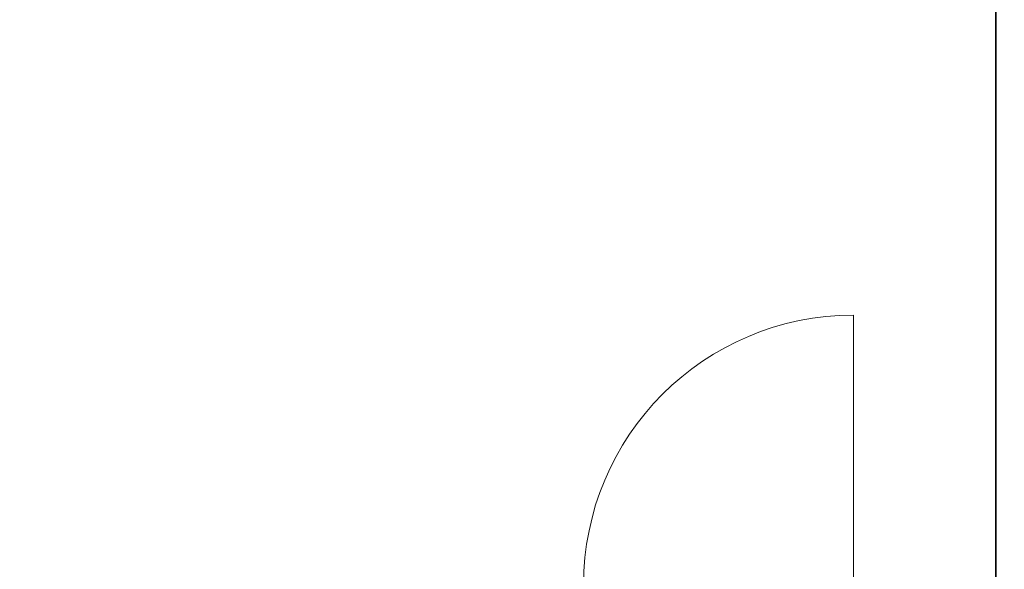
# Model space of a CAD drawing. Header units: inches. Extents: x 15 to 546804, y -66 to 267312.
# Tile 435 of 478: x 447160 to 450293, y 142960 to 144710. Entities that reach past the tile are written whole.
import ezdxf

# ---------------------------------------------------------------- set-up
doc = ezdxf.new("R2010")
doc.units = ezdxf.units.IN
doc.header["$MEASUREMENT"] = 0

msp = doc.modelspace()

# ---------------------------------------------------------------- linework, layer by layer
at = {"color": 7, "lineweight": 20}
for p, q in [((450265.1, 140365.7, 300), (450267.1, 156655.7, 300)), ((450267.1, 156655.7, 3000), (450265.1, 140365.7, 3000)), ((450267.1, 141465.7, 300), (450267.1, 156655.7, 300)), ((450267.1, 141465.7), (450267.1, 156655.7)), ((450267.1, 138716.1, 300), (450267.1, 156655.7, 300)), ((450267.1, 137902.3, 300), (450267.1, 156655.7, 300)), ((450267.1, 156655.7, 300), (450267.1, 136255.7, 300)), ((449813.3, 142909.7, 300), (449813.3, 143768.7, 300))]:
    msp.add_line(p, q, dxfattribs=at)
at = {"color": 7, "lineweight": 20, "extrusion": (0, 0, -1)}
msp.add_ellipse((449813.3, 142909.7, 300), major_axis=(0, 859.5), ratio=0.999391, start_param=4.712389, end_param=6.283185, dxfattribs=at)
at = {"color": 7, "lineweight": 20}
for points, invisible_edges in [([(451467.1, 157855.7, 300), (450267.1, 156655.7, 300), (451467.1, 141465.7, 300)], 3), ([(450267.1, 156655.7), (451467.1, 157855.7), (450267.1, 141465.7)], 3), ([(450267.1, 141465.7), (451467.1, 157855.7), (451467.1, 141465.7)], 1), ([(450267.1, 156655.7, 300), (437267.1, 142255.7, 300), (437267.1, 156655.7, 300)], 1), ([(442517.1, 136807.1, 300), (450267.1, 156655.7, 300), (444817.1, 136807.1, 300)], 3), ([(444817.1, 136807.1, 300), (450267.1, 156655.7, 300), (444817.1, 136255.7, 300)], 3), ([(444817.1, 136255.7, 300), (450267.1, 156655.7, 300), (450171.3, 136255.7, 300)], 3), ([(450171.3, 136255.7, 300), (450267.1, 156655.7, 300), (450267.1, 136255.7, 300)], 1), ([(450265.1, 140365.7, 3000), (450265.1, 140365.7, 1787.7), (450267.1, 156655.7, 3000)], 2), ([(450265.1, 140365.7, 300), (450267.1, 156655.7, 3000), (450265.1, 140365.7, 1787.7)], 3), ([(450267.1, 156655.7, 300), (450267.1, 156655.7, 3000), (450265.1, 140365.7, 300)], 2), ([(450267.1, 156655.7, 300), (450267.1, 141465.7), (450267.1, 141465.7, 300)], 1), ([(450267.1, 141465.7), (450267.1, 156655.7, 300), (450267.1, 156655.7)], 1), ([(451467.1, 141465.7, 300), (450267.1, 156655.7, 300), (450267.1, 141465.7, 300)], 1)]:
    msp.add_3dface(points, dxfattribs=dict(at, invisible_edges=invisible_edges))
msp.add_3dface([(450267.1, 156655.7, 300), (450267.1, 137902.3, 300), (450265.1, 140365.7, 300)], dxfattribs=at)

doc.saveas('drawing.dxf')
